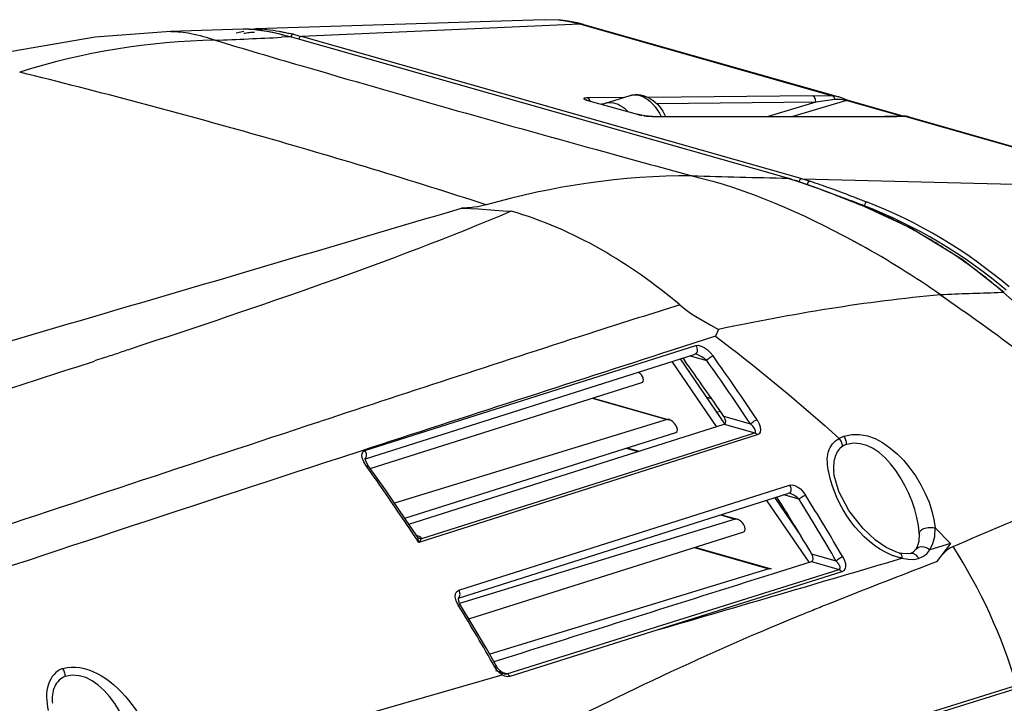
# Paper-space layout 'Sheet' of a CAD drawing. Header units: inches. Extents: x 0.2 to 10.8, y 0.2 to 8.3.
# Tile 328 of 545: x 5.962 to 6.323, y 7.058 to 7.309. Entities that reach past the tile are written whole.
import ezdxf

# ---------------------------------------------------------------- set-up
doc = ezdxf.new("R2010")
doc.units = ezdxf.units.IN
doc.header["$MEASUREMENT"] = 0
doc.layers.get('0').update_dxf_attribs({"lineweight": 5})
doc.layers.add('02___PRT_ALL_AXES', color=7, linetype='Continuous')

psp = doc.layouts.new('Sheet')

# ---------------------------------------------------------------- linework, layer by layer
at = {"color": 0, "linetype": 'ByBlock', "lineweight": -3}
for p, q in [((6.154624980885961, 7.308959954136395), (6.048793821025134, 7.305633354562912)), ((6.160723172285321, 7.308742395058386), (6.154641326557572, 7.308960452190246)), ((6.162521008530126, 7.308448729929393), (6.159906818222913, 7.308774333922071)), ((6.04420387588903, 7.305482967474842), (6.017499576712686, 7.304608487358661)), ((6.048827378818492, 7.305634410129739), (6.047507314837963, 7.305338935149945)), ((6.048820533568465, 7.305634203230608), (6.049327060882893, 7.305643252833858)), ((6.049327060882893, 7.305643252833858), (6.049449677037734, 7.305643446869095)), ((6.167703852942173, 7.307354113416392), (6.065568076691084, 7.302827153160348)), ((6.260585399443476, 7.280965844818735), (6.167703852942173, 7.307354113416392)), ((6.169480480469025, 7.307118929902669), (6.167703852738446, 7.307354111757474)), ((6.169523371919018, 7.307106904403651), (6.262707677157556, 7.280632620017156)), ((6.017499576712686, 7.304608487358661), (6.017577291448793, 7.304610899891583)), ((6.044424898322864, 7.304648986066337), (6.041688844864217, 7.304036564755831)), ((6.058236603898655, 7.303538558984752), (6.058079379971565, 7.303555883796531)), ((6.059243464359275, 7.303274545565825), (6.058079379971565, 7.303555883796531)), ((6.058236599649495, 7.303538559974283), (6.061767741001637, 7.302625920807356)), ((6.061587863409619, 7.302650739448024), (6.05828337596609, 7.302501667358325)), ((6.061587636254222, 7.302650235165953), (6.060411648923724, 7.30297270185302)), ((6.061767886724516, 7.302626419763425), (6.061587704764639, 7.302650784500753)), ((6.244357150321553, 7.250751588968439), (6.061587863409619, 7.302650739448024)), ((6.062609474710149, 7.303600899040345), (6.064577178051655, 7.303099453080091)), ((6.064577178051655, 7.303099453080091), (6.065567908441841, 7.302826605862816)), ((6.249251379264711, 7.250641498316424), (6.065568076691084, 7.302827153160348)), ((6.183667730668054, 7.28038477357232), (6.170540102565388, 7.280266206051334)), ((6.171176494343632, 7.279817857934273), (6.170540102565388, 7.280266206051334)), ((6.171477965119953, 7.279177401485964), (6.171176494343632, 7.279817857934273)), ((6.253170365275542, 7.281012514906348), (6.192762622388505, 7.280466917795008)), ((6.260585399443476, 7.280965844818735), (6.253170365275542, 7.281012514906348)), ((6.260954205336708, 7.280725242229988), (6.260585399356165, 7.280965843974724)), ((6.261285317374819, 7.280176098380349), (6.260954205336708, 7.280725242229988)), ((6.261441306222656, 7.279690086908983), (6.261285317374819, 7.280176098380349)), ((6.262023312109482, 7.279747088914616), (6.261441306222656, 7.279690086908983)), ((6.263504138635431, 7.279731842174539), (6.262023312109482, 7.279747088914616)), ((6.266190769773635, 7.279343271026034), (6.262707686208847, 7.280632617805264)), ((6.26491221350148, 7.279503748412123), (6.263504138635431, 7.279731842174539)), ((6.170470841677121, 7.279463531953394), (6.17010085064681, 7.279586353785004)), ((6.170470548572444, 7.279463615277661), (6.170169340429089, 7.27950446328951)), ((6.170169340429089, 7.27950446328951), (6.189250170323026, 7.274128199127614)), ((6.176340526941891, 7.277978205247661), (6.175718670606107, 7.277972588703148)), ((6.254267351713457, 7.278682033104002), (6.195885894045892, 7.278154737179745)), ((6.254267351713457, 7.278682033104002), (6.236801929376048, 7.273485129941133)), ((6.265559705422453, 7.279335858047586), (6.245907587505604, 7.27348829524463)), ((6.260401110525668, 7.279555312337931), (6.254267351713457, 7.278682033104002)), ((6.261441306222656, 7.279690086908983), (6.260401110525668, 7.279555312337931)), ((6.265396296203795, 7.279382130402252), (6.26491221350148, 7.279503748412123)), ((6.285761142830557, 7.273596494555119), (6.265396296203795, 7.279382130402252)), ((6.265559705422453, 7.279335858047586), (6.266189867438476, 7.27934352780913)), ((6.28637698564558, 7.273608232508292), (6.266189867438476, 7.27934352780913)), ((6.189250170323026, 7.274128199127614), (6.188948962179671, 7.274169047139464)), ((6.188948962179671, 7.274169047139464), (6.19052677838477, 7.273822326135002)), ((6.19127756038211, 7.273702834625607), (6.192097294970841, 7.273596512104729)), ((6.192097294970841, 7.273596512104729), (6.194337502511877, 7.273441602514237)), ((6.194337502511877, 7.273441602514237), (6.194584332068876, 7.273435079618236)), ((6.194338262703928, 7.27347036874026), (6.279737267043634, 7.273464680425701)), ((6.194338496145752, 7.273470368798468), (6.194584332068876, 7.273435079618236)), ((6.28627025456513, 7.273611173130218), (6.279492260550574, 7.273499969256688)), ((6.279492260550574, 7.273499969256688), (6.279737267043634, 7.273464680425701)), ((6.279737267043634, 7.273464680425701), (6.282114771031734, 7.273476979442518)), ((6.282114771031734, 7.273476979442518), (6.284046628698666, 7.273505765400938)), ((6.284046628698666, 7.273505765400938), (6.286271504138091, 7.273566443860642)), ((6.287194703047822, 7.273585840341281), (6.286269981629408, 7.273611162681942)), ((6.286270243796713, 7.273611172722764), (6.286591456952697, 7.273577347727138)), ((6.286271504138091, 7.273566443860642), (6.286591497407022, 7.273577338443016)), ((6.286591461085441, 7.273577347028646), (6.287585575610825, 7.273526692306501)), ((6.379473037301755, 7.247189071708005), (6.286591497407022, 7.273577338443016)), ((6.288089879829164, 7.273421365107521), (6.287194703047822, 7.273585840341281)), ((6.287585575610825, 7.273526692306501), (6.288089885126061, 7.273421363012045)), ((6.288093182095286, 7.273420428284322), (6.381277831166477, 7.246946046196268)), ((6.244357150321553, 7.250751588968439), (6.244176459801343, 7.250776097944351)), ((6.245350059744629, 7.250430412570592), (6.24417662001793, 7.250775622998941)), ((6.244358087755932, 7.250750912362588), (6.247898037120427, 7.249654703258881)), ((6.247688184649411, 7.249686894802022), (6.246521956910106, 7.25006742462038)), ((6.247688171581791, 7.249686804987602), (6.247872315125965, 7.249625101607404)), ((6.247898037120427, 7.249654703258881), (6.247688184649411, 7.249686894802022)), ((6.249251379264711, 7.250641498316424), (6.379473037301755, 7.247189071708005)), ((6.249251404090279, 7.250640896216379), (6.250239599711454, 7.250351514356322)), ((6.250239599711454, 7.250351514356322), (6.252210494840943, 7.249733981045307)), ((6.270407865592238, 7.241192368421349), (6.270255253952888, 7.241181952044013)), ((6.272124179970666, 7.240393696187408), (6.27210694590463, 7.240693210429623)), ((6.323219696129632, 7.208858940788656), (6.321082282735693, 7.208792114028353)), ((6.323475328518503, 7.208913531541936), (6.323218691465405, 7.208858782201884)), ((5.929824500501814, 7.182674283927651), (5.97996218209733, 7.197356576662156)), ((6.210328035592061, 7.200036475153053), (6.215770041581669, 7.196887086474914)), ((6.215770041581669, 7.196887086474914), (6.218630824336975, 7.195360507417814)), ((6.218630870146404, 7.195360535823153), (6.217549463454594, 7.192855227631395)), ((6.088888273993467, 7.150976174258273), (6.210243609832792, 7.189443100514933)), ((6.217550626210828, 7.192857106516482), (6.201650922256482, 7.187737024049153)), ((6.217549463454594, 7.192855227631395), (6.220173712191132, 7.190861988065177)), ((6.089088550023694, 7.147934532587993), (6.210082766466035, 7.186301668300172)), ((5.993418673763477, 7.18504790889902), (5.989612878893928, 7.183794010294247)), ((6.201487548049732, 7.183576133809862), (6.217797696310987, 7.159695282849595)), ((6.20448106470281, 7.184525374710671), (6.220774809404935, 7.16066854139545)), ((6.205508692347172, 7.184851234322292), (6.206070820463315, 7.184074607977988)), ((6.208209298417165, 7.185707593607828), (6.214321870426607, 7.183970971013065)), ((6.090847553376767, 7.144314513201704), (6.190468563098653, 7.175853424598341)), ((6.172239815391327, 7.170082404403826), (6.199747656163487, 7.162267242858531)), ((6.172571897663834, 7.170187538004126), (6.200543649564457, 7.162240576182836)), ((6.213961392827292, 7.170644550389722), (6.216009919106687, 7.170062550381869)), ((6.219307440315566, 7.165286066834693), (6.217916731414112, 7.164853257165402)), ((6.071887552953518, 7.161376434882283), (6.072488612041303, 7.16157460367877)), ((6.199747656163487, 7.162267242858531), (6.099698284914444, 7.131664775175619)), ((6.203689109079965, 7.155214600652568), (6.220698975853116, 7.160616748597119)), ((6.230414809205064, 7.160627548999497), (6.220598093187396, 7.163416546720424)), ((6.220698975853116, 7.160616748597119), (6.231906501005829, 7.157432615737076)), ((6.10349692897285, 7.126130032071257), (6.202929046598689, 7.157609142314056)), ((6.109709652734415, 7.118648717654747), (6.231906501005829, 7.157432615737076)), ((6.105008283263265, 7.123872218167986), (6.203689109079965, 7.155214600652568)), ((6.232845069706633, 7.1566699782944), (6.108624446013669, 7.117215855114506)), ((6.264699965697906, 7.156171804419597), (6.262888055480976, 7.155405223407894)), ((6.087742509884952, 7.150867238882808), (6.079862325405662, 7.148298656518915)), ((6.087789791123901, 7.149365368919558), (6.08813659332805, 7.150426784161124)), ((6.08813659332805, 7.150426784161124), (6.088890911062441, 7.150978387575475)), ((6.184700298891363, 7.15183812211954), (6.189112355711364, 7.150584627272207)), ((6.18503238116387, 7.151943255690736), (6.189443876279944, 7.150689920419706)), ((6.087907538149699, 7.148257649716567), (6.087789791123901, 7.149365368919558)), ((6.089026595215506, 7.148013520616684), (6.089036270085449, 7.148099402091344)), ((6.089660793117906, 7.144852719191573), (6.089343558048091, 7.145295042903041)), ((6.089658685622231, 7.144849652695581), (6.089343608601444, 7.145295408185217)), ((6.123201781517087, 7.096838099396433), (6.244448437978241, 7.1352401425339)), ((6.123297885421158, 7.099770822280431), (6.244704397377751, 7.138242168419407)), ((6.236269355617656, 7.132649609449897), (6.251780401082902, 7.109938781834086)), ((6.2392634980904, 7.133597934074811), (6.248955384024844, 7.119407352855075)), ((6.240648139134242, 7.132859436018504), (6.240026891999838, 7.13384496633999)), ((6.240691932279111, 7.132769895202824), (6.240771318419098, 7.131390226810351)), ((6.248167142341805, 7.133058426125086), (6.242575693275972, 7.13464699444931)), ((6.243502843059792, 7.128291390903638), (6.243567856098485, 7.127295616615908)), ((6.224668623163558, 7.125778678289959), (6.123617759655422, 7.09486988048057)), ((6.219348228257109, 7.127290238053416), (6.224668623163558, 7.125778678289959)), ((6.2196802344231, 7.127395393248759), (6.225464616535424, 7.125752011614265)), ((6.127001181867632, 7.089192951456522), (6.227850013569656, 7.121120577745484)), ((6.292238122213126, 7.120768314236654), (6.292257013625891, 7.12036785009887)), ((6.298053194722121, 7.122555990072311), (6.303700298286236, 7.116795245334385)), ((6.107440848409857, 7.118987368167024), (6.107027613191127, 7.119607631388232)), ((6.10744442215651, 7.118998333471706), (6.107296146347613, 7.119223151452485)), ((6.10878690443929, 7.11939249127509), (6.107842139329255, 7.119728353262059)), ((6.108039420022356, 7.11938615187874), (6.107865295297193, 7.119593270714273)), ((6.107983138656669, 7.11939639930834), (6.107866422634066, 7.119590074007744)), ((6.109110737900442, 7.11786467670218), (6.108624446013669, 7.117215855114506)), ((6.109311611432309, 7.118123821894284), (6.109110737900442, 7.11786467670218)), ((6.109729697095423, 7.118654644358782), (6.109311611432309, 7.118123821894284)), ((6.20962126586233, 7.115349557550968), (6.237129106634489, 7.107534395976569)), ((6.209953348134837, 7.115454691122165), (6.23792510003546, 7.107507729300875)), ((6.30370143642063, 7.116796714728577), (6.296192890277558, 7.114539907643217)), ((6.303700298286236, 7.116795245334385), (6.298598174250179, 7.110124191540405)), ((6.238480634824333, 7.105745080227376), (6.252699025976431, 7.11022844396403)), ((6.252699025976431, 7.11022844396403), (6.262843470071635, 7.107346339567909)), ((6.261821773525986, 7.110407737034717), (6.252845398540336, 7.1129579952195)), ((6.237129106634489, 7.107534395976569), (6.134671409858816, 7.076195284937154)), ((6.14097175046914, 7.069020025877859), (6.262843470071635, 7.107346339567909)), ((6.263864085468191, 7.106441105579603), (6.142016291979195, 7.068073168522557)), ((6.122095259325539, 7.098411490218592), (6.122467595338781, 7.099152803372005)), ((6.122467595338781, 7.099152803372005), (6.123297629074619, 7.09976875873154)), ((6.122031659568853, 7.097306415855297), (6.122095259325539, 7.098411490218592)), ((6.123034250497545, 7.096785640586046), (6.123181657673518, 7.096850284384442)), ((6.123161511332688, 7.096801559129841), (6.123183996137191, 7.096894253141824)), ((6.265015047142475, 7.097052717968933), (6.259205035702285, 7.09474407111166)), ((6.123353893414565, 7.093884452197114), (6.123123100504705, 7.094262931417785)), ((6.123354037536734, 7.09388333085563), (6.123124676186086, 7.094263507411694)), ((6.248482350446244, 7.090412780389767), (6.247592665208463, 7.090049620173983)), ((6.136223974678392, 7.073503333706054), (6.136667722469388, 7.07364323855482)), ((6.137299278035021, 7.071636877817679), (6.136482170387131, 7.071635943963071)), ((6.137309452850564, 7.07042691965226), (6.13648247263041, 7.071636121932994)), ((6.14097175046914, 7.069020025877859), (6.136886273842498, 7.070180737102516)), ((6.138236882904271, 7.069445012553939), (6.137309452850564, 7.07042691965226)), ((6.011190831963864, 7.031864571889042), (6.139214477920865, 7.068688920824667)), ((6.139205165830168, 7.068706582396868), (6.138236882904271, 7.069445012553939)), ((6.13934505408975, 7.069420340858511), (6.138438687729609, 7.070150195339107)), ((6.140266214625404, 7.068179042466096), (6.139230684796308, 7.068693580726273)), ((6.140099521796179, 7.069065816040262), (6.139345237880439, 7.069420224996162)), ((5.820822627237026, 6.907005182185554), (6.328060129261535, 7.064840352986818)), ((6.327660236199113, 7.063538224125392), (5.820889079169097, 6.905850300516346))]:
    psp.add_line(p, q, dxfattribs=at)
for points in [[(6.169475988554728, 7.307119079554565), (6.167400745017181, 7.307644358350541), (6.163392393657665, 7.308411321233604), (6.160716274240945, 7.308743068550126)], [(6.058237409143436, 7.3035384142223), (6.053723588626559, 7.304497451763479), (6.048352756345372, 7.305301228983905), (6.044231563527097, 7.305485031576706)], [(6.167703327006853, 7.307351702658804), (6.165121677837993, 7.307973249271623), (6.162521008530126, 7.308448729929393)], [(6.017575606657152, 7.304633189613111), (5.989864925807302, 7.302582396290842), (5.959270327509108, 7.29728644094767), (5.937312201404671, 7.291634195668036)], [(6.065567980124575, 7.302827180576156), (6.06516390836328, 7.302707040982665), (6.06481144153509, 7.302374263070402), (6.064581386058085, 7.301895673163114), (6.064573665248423, 7.301829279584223)], [(6.170540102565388, 7.280266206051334), (6.17014993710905, 7.280255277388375), (6.16983409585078, 7.280231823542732), (6.169573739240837, 7.28019545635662), (6.169367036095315, 7.280143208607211), (6.169229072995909, 7.280069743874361), (6.169195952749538, 7.279969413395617), (6.169312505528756, 7.279841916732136), (6.169619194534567, 7.279687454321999), (6.170169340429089, 7.27950446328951)], [(6.254267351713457, 7.278682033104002), (6.254208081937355, 7.279711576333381), (6.253806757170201, 7.280564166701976), (6.253170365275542, 7.281012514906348)], [(6.262707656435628, 7.280632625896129), (6.262024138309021, 7.280800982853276), (6.261323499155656, 7.280915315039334), (6.260585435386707, 7.280965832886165)], [(6.194338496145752, 7.273470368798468), (6.194062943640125, 7.273473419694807), (6.192952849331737, 7.273533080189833), (6.191620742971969, 7.273675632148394), (6.190300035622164, 7.273887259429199), (6.189250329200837, 7.274128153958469)], [(6.270408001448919, 7.24119231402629), (6.26260682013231, 7.244273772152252), (6.253814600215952, 7.247587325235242), (6.24789802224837, 7.249654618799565)], [(6.249251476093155, 7.250641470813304), (6.248849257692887, 7.250522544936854), (6.248497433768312, 7.250192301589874), (6.248265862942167, 7.249714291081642), (6.248253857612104, 7.249612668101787)], [(6.133388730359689, 7.241065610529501), (6.131817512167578, 7.240669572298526), (6.130310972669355, 7.240366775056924), (6.128892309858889, 7.240143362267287), (6.127576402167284, 7.239989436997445), (6.126376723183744, 7.239897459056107), (6.125299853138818, 7.239860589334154), (6.124360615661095, 7.239873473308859)], [(6.323475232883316, 7.20891344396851), (6.308001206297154, 7.220949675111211), (6.2891731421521, 7.23246010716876), (6.270407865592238, 7.241192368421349)], [(6.124360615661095, 7.239873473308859), (6.127621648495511, 7.239728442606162), (6.1305079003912, 7.239558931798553)], [(6.1305079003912, 7.239558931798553), (6.136524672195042, 7.239106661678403), (6.139551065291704, 7.238909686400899), (6.14258295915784, 7.238750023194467)], [(6.204470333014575, 7.204318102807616), (6.206356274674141, 7.202797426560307), (6.208305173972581, 7.201375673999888), (6.210328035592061, 7.200036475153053)], [(6.210245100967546, 7.189443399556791), (6.211202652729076, 7.189527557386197), (6.212279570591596, 7.189250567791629), (6.213355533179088, 7.18871652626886), (6.214416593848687, 7.187983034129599), (6.215550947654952, 7.186926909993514), (6.216599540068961, 7.185660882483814)], [(6.220698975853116, 7.160616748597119), (6.221157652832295, 7.160993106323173), (6.22128471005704, 7.161662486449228), (6.221091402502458, 7.162494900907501), (6.220597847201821, 7.163416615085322)], [(6.232734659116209, 7.162250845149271), (6.233559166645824, 7.16073050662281), (6.233926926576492, 7.159650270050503), (6.234043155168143, 7.158582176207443), (6.233884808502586, 7.157634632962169), (6.233515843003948, 7.157090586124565), (6.232843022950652, 7.156667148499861)], [(6.089343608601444, 7.145295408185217), (6.088411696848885, 7.146847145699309), (6.087907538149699, 7.148257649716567)], [(6.090199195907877, 7.145230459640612), (6.089514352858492, 7.146352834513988), (6.089099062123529, 7.147435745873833), (6.089026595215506, 7.148013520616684)], [(6.107866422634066, 7.119590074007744), (6.103642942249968, 7.12591728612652), (6.096386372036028, 7.136490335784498), (6.090199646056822, 7.145229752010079)], [(6.285033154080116, 7.113337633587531), (6.283721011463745, 7.113733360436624), (6.280155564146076, 7.115403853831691), (6.276257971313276, 7.118079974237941), (6.271581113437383, 7.122421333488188), (6.266449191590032, 7.128967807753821), (6.262742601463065, 7.135961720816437), (6.261065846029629, 7.141764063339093), (6.260883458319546, 7.143445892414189)], [(6.244703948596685, 7.138239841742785), (6.245605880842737, 7.138328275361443), (6.246650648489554, 7.138067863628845), (6.247660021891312, 7.137558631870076), (6.248634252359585, 7.136844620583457), (6.249548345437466, 7.135914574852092), (6.250537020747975, 7.134606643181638)], [(6.296191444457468, 7.114538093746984), (6.297291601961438, 7.116777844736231), (6.297928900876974, 7.119454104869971), (6.298053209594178, 7.122555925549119)], [(6.108582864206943, 7.117248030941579), (6.108559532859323, 7.117537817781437), (6.108501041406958, 7.117817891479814), (6.108432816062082, 7.118120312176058), (6.1083501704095, 7.118433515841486), (6.108251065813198, 7.118755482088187), (6.108130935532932, 7.119080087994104), (6.10798314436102, 7.119396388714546)], [(6.109709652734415, 7.118648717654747), (6.109417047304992, 7.119022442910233), (6.10878690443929, 7.11939249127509)], [(6.292257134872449, 7.120363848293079), (6.292086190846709, 7.11754096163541), (6.291407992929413, 7.115370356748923), (6.291059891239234, 7.114769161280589)], [(6.291059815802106, 7.114768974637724), (6.290026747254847, 7.113703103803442), (6.289006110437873, 7.113218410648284)], [(6.292021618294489, 7.111338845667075), (6.293576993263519, 7.112009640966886), (6.295031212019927, 7.11310109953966), (6.296191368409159, 7.114538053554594)], [(6.30470590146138, 7.115744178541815), (6.303431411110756, 7.115172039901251), (6.302210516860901, 7.114274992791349), (6.30102265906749, 7.113096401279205), (6.299829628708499, 7.111700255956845), (6.298597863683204, 7.110123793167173)], [(6.252699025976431, 7.11022844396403), (6.25316627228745, 7.110578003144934), (6.253360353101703, 7.11121764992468), (6.253253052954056, 7.112039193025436), (6.252845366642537, 7.112957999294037)], [(6.262843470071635, 7.107346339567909), (6.263145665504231, 7.107557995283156), (6.263248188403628, 7.107960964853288), (6.263192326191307, 7.108332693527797), (6.262999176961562, 7.108826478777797), (6.262755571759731, 7.109261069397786), (6.26241640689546, 7.109732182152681), (6.261821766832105, 7.110407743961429)], [(6.264227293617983, 7.111892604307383), (6.264861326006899, 7.110552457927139), (6.265145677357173, 7.1095064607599), (6.265195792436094, 7.108243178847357), (6.265092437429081, 7.107762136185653), (6.264669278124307, 7.106974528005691), (6.263864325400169, 7.10644136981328)], [(6.289010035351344, 7.113219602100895), (6.288394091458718, 7.113079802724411), (6.286110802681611, 7.113118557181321), (6.28504182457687, 7.113335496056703)], [(6.285895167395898, 7.111460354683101), (6.288188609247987, 7.111033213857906), (6.290227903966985, 7.111003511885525), (6.292021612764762, 7.111338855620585)], [(6.123124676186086, 7.094263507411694), (6.122372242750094, 7.095805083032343), (6.122031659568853, 7.097306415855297)], [(6.123951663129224, 7.094243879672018), (6.123607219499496, 7.094878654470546), (6.123178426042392, 7.096180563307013), (6.123161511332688, 7.096801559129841)], [(6.137300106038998, 7.071637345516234), (6.133479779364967, 7.078261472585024), (6.128254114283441, 7.087117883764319), (6.123952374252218, 7.094242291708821)], [(6.138438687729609, 7.070150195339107), (6.137685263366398, 7.071036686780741), (6.137300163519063, 7.071637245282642)], [(6.142016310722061, 7.068072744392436), (6.141153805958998, 7.067983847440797), (6.140266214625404, 7.068179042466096)]]:
    psp.add_lwpolyline(points, dxfattribs=at)
for centre, radius, start, end in [((5.771670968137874, 13.43827884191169), 6.142467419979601, 272.4469820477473, 272.6744319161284), ((7.907107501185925, 13.58635449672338), 6.558146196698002, 253.4041757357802, 253.6904806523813), ((6.033869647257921, 7.18423715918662), 0.1227749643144, 76.46228076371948, 76.7715399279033), ((8.064365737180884, 14.12347677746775), 7.117816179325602, 253.6897404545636, 254.1417922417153), ((5.342212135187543, 4.776127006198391), 2.588907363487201, 74.14008992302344, 76.14421869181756), ((8.225312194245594, 14.69087763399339), 7.707602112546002, 254.143469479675, 254.5638263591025), ((5.413654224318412, 5.022284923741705), 2.332596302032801, 72.0278238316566, 74.17572921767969), ((8.3206382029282, 15.03393347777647), 8.063655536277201, 254.5597195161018, 254.8172416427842), ((6.6633546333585, 23.59557473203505), 16.3501581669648, 268.4068194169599, 268.5307467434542), ((6.200020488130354, 7.0664818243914), 0.188288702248, 67.48230003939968, 68.09833058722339), ((6.206190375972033, 7.070855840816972), 0.1838389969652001, 49.6469611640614, 68.70877675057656), ((-4.86222730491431, 44.28671083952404), 38.64160028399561, 286.2950234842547, 286.5182185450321), ((6.104042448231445, 6.927046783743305), 0.3426178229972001, 55.09213664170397, 60.88533969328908), ((5.635702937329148, 6.435503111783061), 1.0347679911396, 43.50933441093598, 48.36287058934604), ((6.870487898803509, 5.035564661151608), 2.268716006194, 107.0715684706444, 107.8824379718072), ((10.81742451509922, -7.196295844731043), 15.12160362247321, 107.8834954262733, 108.2874984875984), ((16.32973873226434, -24.2918337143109), 33.06874551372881, 107.8348214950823, 108.0422556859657), ((4.497109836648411, 11.73399263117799), 4.788753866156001, 287.7084498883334, 288.1602783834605), ((5.42500398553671, 6.619371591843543), 0.9638230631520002, 34.36518920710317, 35.86652917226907), ((5.419801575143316, 6.619010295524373), 0.9749066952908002, 33.74915994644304, 35.4155447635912), ((5.422141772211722, 6.620660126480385), 0.9748783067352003, 33.74860149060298, 35.41957846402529), ((25.37001352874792, -51.37520528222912), 61.63561658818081, 108.246165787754, 108.3812861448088), ((13.94336974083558, -16.97255539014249), 25.37026571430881, 108.0561998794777, 108.4712799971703), ((5.431634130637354, 6.673152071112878), 0.8096299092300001, 33.91068014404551, 35.63451469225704), ((5.40587915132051, 6.607555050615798), 0.9862981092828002, 30.82543462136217, 32.18143330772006), ((5.382307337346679, 6.595647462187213), 1.0190797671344, 30.33948944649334, 31.82652481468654), ((5.382277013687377, 6.595706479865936), 1.02190330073, 30.33947243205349, 31.82652817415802), ((5.451465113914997, 6.686516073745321), 0.7857160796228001, 33.24081494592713, 33.39656664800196), ((2.772648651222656, 18.92324294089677), 12.3231955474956, 286.1318995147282, 286.5643626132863), ((7.342925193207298, 4.375928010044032), 2.9268491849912, 110.9043798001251, 111.6098436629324), ((5.350907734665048, 6.623027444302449), 0.9046432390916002, 29.72884174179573, 31.36506974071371)]:
    psp.add_arc(centre, radius, start, end, dxfattribs=at)
for centre, major_axis, ratio, start_param, end_param in [((6.188873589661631, 7.178181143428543), (-0.0018817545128, 0.002169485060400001), 0.5142084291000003, -3.3602418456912, -1.273917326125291), ((6.201334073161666, 7.159936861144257), (-0.001881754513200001, 0.002169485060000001), 0.5142084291, 2.922943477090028, 6.058838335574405), ((6.226255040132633, 7.123448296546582), (-0.001881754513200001, 0.002169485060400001), 0.5142084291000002, 2.922943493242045, 6.058838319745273), ((6.238715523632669, 7.105204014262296), (-0.0018817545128, 0.002169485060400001), 0.5142084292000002, -0.6659727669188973, -0.2243469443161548)]:
    psp.add_ellipse(centre, major_axis=major_axis, ratio=ratio, start_param=start_param, end_param=end_param, dxfattribs=at)
for points, knots in [([(6.058079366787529, 7.303555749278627), (6.055415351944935, 7.30417873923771), (6.050838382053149, 7.305088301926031), (6.046168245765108, 7.305541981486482), (6.04423886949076, 7.305483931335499)], [0, 0, 0, 0, 0.5863283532, 1, 1, 1, 1]), ([(6.049449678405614, 7.305643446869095), (6.049310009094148, 7.305639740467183), (6.049018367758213, 7.305564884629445), (6.048769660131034, 7.305394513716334), (6.048664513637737, 7.305282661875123)], [0, 0, 0, 0, 0.4764764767, 1, 1, 1, 1]), ([(6.049449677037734, 7.305643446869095), (6.050599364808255, 7.305641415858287), (6.053265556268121, 7.305425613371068), (6.055901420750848, 7.305003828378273), (6.057394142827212, 7.304724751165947)], [0, 0, 0, 0, 0.4308736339, 1, 1, 1, 1]), ([(6.017576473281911, 7.304633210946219), (6.020059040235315, 7.304694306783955), (6.025665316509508, 7.304030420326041), (6.031040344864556, 7.302432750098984), (6.033972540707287, 7.301398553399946)], [0, 0, 0, 0, 0.4440402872, 1, 1, 1, 1]), ([(6.048352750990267, 7.304263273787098), (6.047694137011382, 7.304264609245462), (6.046379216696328, 7.304198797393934), (6.045078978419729, 7.303991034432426), (6.044438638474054, 7.303852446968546)], [0, 0, 0, 0, 0.5013129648, 1, 1, 1, 1]), ([(6.057394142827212, 7.304724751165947), (6.05755680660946, 7.304694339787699), (6.057885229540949, 7.304631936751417), (6.058213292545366, 7.304567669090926), (6.058378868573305, 7.304534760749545)], [0, 0, 0, 0, 0.4950157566, 1, 1, 1, 1]), ([(6.058378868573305, 7.304534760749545), (6.058960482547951, 7.304419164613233), (6.060158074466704, 7.304169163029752), (6.061351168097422, 7.303898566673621), (6.061964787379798, 7.303754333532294)], [0, 0, 0, 0, 0.484733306, 1, 1, 1, 1]), ([(6.062609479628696, 7.303600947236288), (6.062396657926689, 7.30359920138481), (6.061926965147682, 7.303349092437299), (6.06170326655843, 7.302898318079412), (6.061637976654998, 7.302640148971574)], [0, 0, 0, 0, 0.4442024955, 1, 1, 1, 1]), ([(6.186164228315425, 7.281161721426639), (6.188586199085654, 7.281915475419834), (6.194610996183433, 7.280612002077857), (6.197953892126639, 7.276033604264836), (6.19920853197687, 7.273490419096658)], [0, 0, 0, 0, 0.472146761, 1, 1, 1, 1]), ([(6.186164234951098, 7.281161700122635), (6.186293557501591, 7.281201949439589), (6.186555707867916, 7.281273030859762), (6.186822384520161, 7.281324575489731), (6.186956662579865, 7.281345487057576)], [0, 0, 0, 0, 0.4991608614, 1, 1, 1, 1]), ([(6.186956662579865, 7.281345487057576), (6.187888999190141, 7.281490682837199), (6.192617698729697, 7.280961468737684), (6.195938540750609, 7.276729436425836), (6.197563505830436, 7.273477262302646)], [0, 0, 0, 0, 0.2060605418, 1, 1, 1, 1]), ([(6.252210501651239, 7.249734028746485), (6.251954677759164, 7.249731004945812), (6.251405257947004, 7.24938482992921), (6.251195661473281, 7.248821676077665), (6.251154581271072, 7.248508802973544)], [0, 0, 0, 0, 0.4477452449, 1, 1, 1, 1]), ([(6.25221070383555, 7.249734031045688), (6.254611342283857, 7.248948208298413), (6.259692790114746, 7.24717312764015), (6.264734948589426, 7.245291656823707), (6.267404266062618, 7.244277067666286)], [0, 0, 0, 0, 0.4693723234, 1, 1, 1, 1]), ([(6.270418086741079, 7.241337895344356), (6.269228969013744, 7.241790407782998), (6.2668828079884, 7.242677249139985), (6.264532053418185, 7.24355185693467), (6.263372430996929, 7.243979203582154)], [0, 0, 0, 0, 0.5072659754, 1, 1, 1, 1]), ([(6.267404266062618, 7.244277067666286), (6.268004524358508, 7.244048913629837), (6.269213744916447, 7.243587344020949), (6.270421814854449, 7.243122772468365), (6.27103026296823, 7.242888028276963)], [0, 0, 0, 0, 0.4961350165, 1, 1, 1, 1]), ([(6.27210694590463, 7.240693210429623), (6.27182493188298, 7.240801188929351), (6.271262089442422, 7.24101637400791), (6.270699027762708, 7.241230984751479), (6.270418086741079, 7.241337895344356)], [0, 0, 0, 0, 0.5011478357, 1, 1, 1, 1]), ([(6.27103026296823, 7.242888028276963), (6.271348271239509, 7.242765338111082), (6.271986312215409, 7.242518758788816), (6.272624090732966, 7.242271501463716), (6.272944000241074, 7.242147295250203)], [0, 0, 0, 0, 0.4983039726, 1, 1, 1, 1]), ([(6.27294387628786, 7.242147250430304), (6.272720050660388, 7.242059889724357), (6.272377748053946, 7.241533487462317), (6.27217099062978, 7.241016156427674), (6.272106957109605, 7.240693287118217)], [0, 0, 0, 0, 0.4219501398, 1, 1, 1, 1]), ([(6.286998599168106, 7.23348139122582), (6.284561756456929, 7.234748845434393), (6.279653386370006, 7.23716800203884), (6.274645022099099, 7.239372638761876), (6.272129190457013, 7.240415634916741)], [0, 0, 0, 0, 0.5021286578, 1, 1, 1, 1]), ([(6.291210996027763, 7.23122258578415), (6.290512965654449, 7.231608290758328), (6.289113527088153, 7.23237007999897), (6.287704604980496, 7.233114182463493), (6.286998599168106, 7.23348139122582)], [0, 0, 0, 0, 0.5005373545, 1, 1, 1, 1]), ([(6.305269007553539, 7.222633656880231), (6.302983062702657, 7.224171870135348), (6.29835755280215, 7.227137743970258), (6.29360695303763, 7.229898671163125), (6.291210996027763, 7.23122258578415)], [0, 0, 0, 0, 0.5016288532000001, 1, 1, 1, 1]), ([(6.267890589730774, 7.227942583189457), (6.26836737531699, 7.227683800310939), (6.269320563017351, 7.227163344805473), (6.270271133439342, 7.226638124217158), (6.270746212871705, 7.226374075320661)], [0, 0, 0, 0, 0.4995212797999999, 1, 1, 1, 1]), ([(6.311449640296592, 7.218288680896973), (6.310433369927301, 7.219034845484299), (6.308387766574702, 7.220504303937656), (6.30631247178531, 7.221931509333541), (6.305269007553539, 7.222633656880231)], [0, 0, 0, 0, 0.5006100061, 1, 1, 1, 1]), ([(6.31935831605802, 7.212135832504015), (6.318067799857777, 7.213199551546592), (6.315459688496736, 7.2152874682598), (6.312794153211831, 7.217301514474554), (6.311449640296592, 7.218288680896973)], [0, 0, 0, 0, 0.5006594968, 1, 1, 1, 1]), ([(6.321171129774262, 7.21062094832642), (6.320870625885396, 7.210875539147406), (6.320268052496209, 7.211382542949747), (6.319662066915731, 7.211885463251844), (6.31935831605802, 7.212135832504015)], [0, 0, 0, 0, 0.5001368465, 1, 1, 1, 1]), ([(6.300110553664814, 7.208022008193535), (6.320308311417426, 7.193961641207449), (6.347766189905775, 7.173872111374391), (6.373426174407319, 7.151592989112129), (6.380305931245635, 7.145254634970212)], [0, 0, 0, 0, 0.7245796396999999, 1, 1, 1, 1]), ([(6.321082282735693, 7.208792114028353), (6.317578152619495, 7.208683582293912), (6.31059192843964, 7.208474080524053), (6.30360799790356, 7.208184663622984), (6.300129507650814, 7.207995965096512)], [0, 0, 0, 0, 0.5015885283, 1, 1, 1, 1]), ([(6.323219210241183, 7.208858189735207), (6.322880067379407, 7.209154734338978), (6.322199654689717, 7.209744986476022), (6.321514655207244, 7.210329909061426), (6.321171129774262, 7.21062094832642)], [0, 0, 0, 0, 0.5001497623, 1, 1, 1, 1]), ([(6.210243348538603, 7.18944267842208), (6.210653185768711, 7.188882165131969), (6.211078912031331, 7.187744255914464), (6.210511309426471, 7.186437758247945), (6.210084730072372, 7.186301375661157)], [0, 0, 0, 0, 0.6079103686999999, 1, 1, 1, 1]), ([(6.003412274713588, 7.188316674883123), (6.001755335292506, 7.187766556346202), (5.998438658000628, 7.186667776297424), (5.995120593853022, 7.185573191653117), (5.993460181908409, 7.185026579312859)], [0, 0, 0, 0, 0.4996856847, 1, 1, 1, 1]), ([(6.214322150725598, 7.183970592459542), (6.213763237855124, 7.184453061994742), (6.212573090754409, 7.185325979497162), (6.211248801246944, 7.18602719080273), (6.210540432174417, 7.186230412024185)], [0, 0, 0, 0, 0.5004766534, 1, 1, 1, 1]), ([(6.214322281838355, 7.183970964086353), (6.214608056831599, 7.184426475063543), (6.215354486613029, 7.185071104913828), (6.216199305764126, 7.18553767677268), (6.216599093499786, 7.185660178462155)], [0, 0, 0, 0, 0.5625602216, 1, 1, 1, 1]), ([(6.231906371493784, 7.157432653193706), (6.232346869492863, 7.157575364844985), (6.231889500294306, 7.159510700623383), (6.230998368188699, 7.16009467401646), (6.230414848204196, 7.160627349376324)], [0, 0, 0, 0, 0.3695069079, 1, 1, 1, 1]), ([(6.230414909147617, 7.160627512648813), (6.230682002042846, 7.161009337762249), (6.231426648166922, 7.161637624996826), (6.232269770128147, 7.162110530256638), (6.232736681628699, 7.162253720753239)], [0, 0, 0, 0, 0.4882622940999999, 1, 1, 1, 1]), ([(6.231906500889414, 7.157432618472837), (6.232103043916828, 7.157376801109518), (6.23246609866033, 7.157156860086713), (6.232731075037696, 7.156840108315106), (6.232845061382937, 7.156669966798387)], [0, 0, 0, 0, 0.4994135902, 1, 1, 1, 1]), ([(6.259056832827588, 7.142961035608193), (6.258549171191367, 7.14544025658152), (6.257938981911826, 7.150240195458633), (6.261023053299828, 7.1544950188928), (6.262886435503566, 7.155403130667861)], [0, 0, 0, 0, 0.5497199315, 1, 1, 1, 1]), ([(6.264215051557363, 7.152545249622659), (6.264139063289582, 7.153073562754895), (6.263813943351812, 7.154102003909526), (6.26323205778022, 7.155005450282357), (6.262888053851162, 7.155405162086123)], [0, 0, 0, 0, 0.5030111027, 1, 1, 1, 1]), ([(6.265637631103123, 7.153169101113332), (6.265614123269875, 7.153698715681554), (6.265406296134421, 7.154746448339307), (6.264981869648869, 7.155727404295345), (6.264699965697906, 7.156171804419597)], [0, 0, 0, 0, 0.5018292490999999, 1, 1, 1, 1]), ([(6.089469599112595, 7.14926168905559), (6.089463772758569, 7.149545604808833), (6.089356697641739, 7.150155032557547), (6.089083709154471, 7.150715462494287), (6.088889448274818, 7.150978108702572)], [0, 0, 0, 0, 0.4650333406, 1, 1, 1, 1]), ([(6.264214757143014, 7.152545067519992), (6.26289299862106, 7.151727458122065), (6.260910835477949, 7.1486393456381), (6.260781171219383, 7.145234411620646), (6.260883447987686, 7.143446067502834)], [0, 0, 0, 0, 0.46456866, 1, 1, 1, 1]), ([(6.26563763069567, 7.153169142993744), (6.265385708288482, 7.153097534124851), (6.264895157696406, 7.152922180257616), (6.264433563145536, 7.152680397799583), (6.264214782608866, 7.152545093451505)], [0, 0, 0, 0, 0.5044906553, 1, 1, 1, 1]), ([(6.088740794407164, 7.147826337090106), (6.088801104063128, 7.147845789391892), (6.088916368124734, 7.147899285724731), (6.089016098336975, 7.14797746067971), (6.089061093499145, 7.148020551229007)], [0, 0, 0, 0, 0.5042515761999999, 1, 1, 1, 1]), ([(6.089061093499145, 7.148020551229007), (6.089220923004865, 7.148173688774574), (6.089431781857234, 7.148592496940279), (6.0894740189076, 7.149038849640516), (6.089469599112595, 7.14926168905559)], [0, 0, 0, 0, 0.4982762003, 1, 1, 1, 1]), ([(6.089343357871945, 7.145295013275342), (6.089511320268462, 7.145346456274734), (6.089796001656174, 7.145420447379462), (6.090127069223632, 7.14532955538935), (6.090198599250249, 7.145231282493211)], [0, 0, 0, 0, 0.5910375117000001, 1, 1, 1, 1]), ([(6.24470393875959, 7.138241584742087), (6.245002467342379, 7.137772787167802), (6.245384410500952, 7.136764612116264), (6.244952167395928, 7.135397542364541), (6.244448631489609, 7.135240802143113)], [0, 0, 0, 0, 0.5131156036, 1, 1, 1, 1]), ([(6.248167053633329, 7.133058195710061), (6.247692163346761, 7.133520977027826), (6.246663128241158, 7.134350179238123), (6.245487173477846, 7.135004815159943), (6.244855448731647, 7.13518442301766)], [0, 0, 0, 0, 0.5023972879, 1, 1, 1, 1]), ([(6.248167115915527, 7.133058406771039), (6.24849432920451, 7.133469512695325), (6.249278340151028, 7.134046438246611), (6.250130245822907, 7.134481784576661), (6.250537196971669, 7.13460686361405)], [0, 0, 0, 0, 0.5524042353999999, 1, 1, 1, 1]), ([(6.107033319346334, 7.11962124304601), (6.106456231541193, 7.120494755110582), (6.105299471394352, 7.12223812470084), (6.104135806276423, 7.123976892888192), (6.103552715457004, 7.12484445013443)], [0, 0, 0, 0, 0.5003887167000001, 1, 1, 1, 1]), ([(6.292257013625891, 7.12036785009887), (6.292241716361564, 7.120726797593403), (6.292572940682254, 7.121458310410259), (6.2931735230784, 7.12188001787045), (6.293489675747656, 7.122061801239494)], [0, 0, 0, 0, 0.4962600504, 1, 1, 1, 1]), ([(6.293489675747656, 7.122061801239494), (6.294106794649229, 7.122408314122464), (6.295641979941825, 7.122837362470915), (6.297233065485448, 7.122767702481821), (6.298053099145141, 7.12255591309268)], [0, 0, 0, 0, 0.4552342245, 1, 1, 1, 1]), ([(6.10798314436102, 7.119396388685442), (6.108109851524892, 7.119227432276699), (6.108431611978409, 7.118926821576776), (6.10883448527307, 7.11874901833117), (6.109047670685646, 7.118695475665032)], [0, 0, 0, 0, 0.4900034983, 1, 1, 1, 1]), ([(6.109047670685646, 7.118695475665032), (6.109157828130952, 7.118667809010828), (6.109380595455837, 7.118631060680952), (6.109606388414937, 7.118630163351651), (6.109717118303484, 7.118639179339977)], [0, 0, 0, 0, 0.5055242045, 1, 1, 1, 1]), ([(6.291059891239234, 7.114769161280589), (6.291477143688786, 7.115386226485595), (6.293539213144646, 7.116078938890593), (6.295320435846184, 7.115211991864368), (6.296191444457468, 7.114538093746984)], [0, 0, 0, 0, 0.403482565, 1, 1, 1, 1]), ([(6.264226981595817, 7.111892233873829), (6.263759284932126, 7.111747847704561), (6.262908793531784, 7.111311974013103), (6.262125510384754, 7.110751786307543), (6.261821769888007, 7.110407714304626)], [0, 0, 0, 0, 0.5160882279, 1, 1, 1, 1]), ([(6.284535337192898, 7.111773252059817), (6.28412230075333, 7.111884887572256), (6.283298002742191, 7.11213826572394), (6.282491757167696, 7.112443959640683), (6.282090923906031, 7.112609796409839)], [0, 0, 0, 0, 0.4965602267, 1, 1, 1, 1]), ([(6.285895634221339, 7.111460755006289), (6.285667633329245, 7.111503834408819), (6.28521207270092, 7.111599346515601), (6.284760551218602, 7.111712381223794), (6.284535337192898, 7.111773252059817)], [0, 0, 0, 0, 0.4986459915, 1, 1, 1, 1]), ([(6.28504182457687, 7.113335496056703), (6.285381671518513, 7.113252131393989), (6.285815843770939, 7.112503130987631), (6.285875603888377, 7.111822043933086), (6.285895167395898, 7.111460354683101)], [0, 0, 0, 0, 0.4913670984, 1, 1, 1, 1]), ([(6.289010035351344, 7.113219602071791), (6.289378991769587, 7.113331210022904), (6.290219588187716, 7.113240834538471), (6.290858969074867, 7.112770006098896), (6.291141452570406, 7.112499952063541)], [0, 0, 0, 0, 0.4965640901, 1, 1, 1, 1]), ([(6.291141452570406, 7.112499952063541), (6.291312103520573, 7.112336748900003), (6.291634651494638, 7.11196868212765), (6.291899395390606, 7.11155794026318), (6.292021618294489, 7.111338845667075)], [0, 0, 0, 0, 0.4848555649, 1, 1, 1, 1]), ([(6.26284346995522, 7.107346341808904), (6.263064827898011, 7.107284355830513), (6.26346783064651, 7.107015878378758), (6.263746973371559, 7.106642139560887), (6.263864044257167, 7.106441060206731)], [0, 0, 0, 0, 0.4969691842, 1, 1, 1, 1]), ([(6.12376274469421, 7.098095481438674), (6.123770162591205, 7.098364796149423), (6.123695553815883, 7.098953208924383), (6.123464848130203, 7.099502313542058), (6.123297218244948, 7.099769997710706)], [0, 0, 0, 0, 0.4603399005, 1, 1, 1, 1]), ([(6.123181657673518, 7.096850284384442), (6.123386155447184, 7.096965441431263), (6.123685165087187, 7.097385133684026), (6.123756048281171, 7.097857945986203), (6.12376274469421, 7.098095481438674)], [0, 0, 0, 0, 0.4968903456, 1, 1, 1, 1]), ([(6.123124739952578, 7.094263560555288), (6.123263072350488, 7.094305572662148), (6.123517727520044, 7.094374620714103), (6.123872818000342, 7.094359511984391), (6.123951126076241, 7.094244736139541)], [0, 0, 0, 0, 0.509922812, 1, 1, 1, 1]), ([(6.259205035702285, 7.09474407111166), (6.257415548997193, 7.094027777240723), (6.253838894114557, 7.092590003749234), (6.250266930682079, 7.091140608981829), (6.248482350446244, 7.090412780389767)], [0, 0, 0, 0, 0.5000295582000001, 1, 1, 1, 1]), ([(5.97800164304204, 7.071021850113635), (5.975522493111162, 7.070256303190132), (5.971353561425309, 7.06478701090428), (5.972044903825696, 7.058777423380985), (5.972661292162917, 7.055625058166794)], [0, 0, 0, 0, 0.4468370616, 1, 1, 1, 1]), ([(5.978936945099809, 7.068044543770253), (5.978910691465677, 7.068581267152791), (5.978713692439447, 7.069624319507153), (5.978274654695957, 7.070589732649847), (5.97800164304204, 7.071021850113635)], [0, 0, 0, 0, 0.512507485, 1, 1, 1, 1]), ([(5.978936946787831, 7.068044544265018), (5.977228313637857, 7.067543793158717), (5.974175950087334, 7.064313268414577), (5.974070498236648, 7.060295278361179), (5.974188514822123, 7.058222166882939)], [0, 0, 0, 0, 0.4616319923, 1, 1, 1, 1]), ([(6.139204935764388, 7.068706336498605), (6.139263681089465, 7.068841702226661), (6.139339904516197, 7.069052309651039), (6.139401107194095, 7.069291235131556), (6.139377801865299, 7.069370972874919)], [0, 0, 0, 0, 0.6398073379, 1, 1, 1, 1]), ([(6.139377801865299, 7.069370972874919), (6.139374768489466, 7.069381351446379), (6.139366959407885, 7.06940012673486), (6.13935245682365, 7.069414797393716), (6.139344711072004, 7.06941966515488)], [0, 0, 0, 0, 0.5416937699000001, 1, 1, 1, 1]), ([(6.140102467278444, 7.069069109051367), (6.140209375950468, 7.069038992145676), (6.140414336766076, 7.068992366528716), (6.140624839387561, 7.068976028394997), (6.140723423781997, 7.068979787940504)], [0, 0, 0, 0, 0.5295950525, 1, 1, 1, 1]), ([(6.140723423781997, 7.068979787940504), (6.140766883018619, 7.068981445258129), (6.140850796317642, 7.068989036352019), (6.140933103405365, 7.069007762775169), (6.140971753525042, 7.069020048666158)], [0, 0, 0, 0, 0.5174605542, 1, 1, 1, 1]), ([(6.142015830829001, 7.068072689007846), (6.141887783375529, 7.068301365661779), (6.141591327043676, 7.068683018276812), (6.14117945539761, 7.068961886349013), (6.140971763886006, 7.069020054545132)], [0, 0, 0, 0, 0.5485619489, 1, 1, 1, 1])]:
    psp.add_open_spline(points, degree=3, knots=knots, dxfattribs=at)
for points in [[(6.033979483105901, 7.301398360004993), (6.009739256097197, 7.301113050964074), (5.985326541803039, 7.296971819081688), (5.962200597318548, 7.289701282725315)], [(6.208776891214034, 7.251736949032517), (6.183397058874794, 7.251793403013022), (6.15781732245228, 7.247949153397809), (6.133388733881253, 7.241065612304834)], [(6.208777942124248, 7.25173666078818), (6.229441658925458, 7.246820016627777), (6.249222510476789, 7.238074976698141), (6.267890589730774, 7.227942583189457)], [(6.247872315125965, 7.249625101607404), (6.255431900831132, 7.247087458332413), (6.262855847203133, 7.244154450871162), (6.270255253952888, 7.241181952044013)], [(6.324152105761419, 7.209731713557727), (6.308778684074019, 7.222813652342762), (6.290932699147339, 7.233408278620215), (6.27210694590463, 7.240693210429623)], [(6.142582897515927, 7.238749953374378), (6.09715453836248, 7.21949045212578), (6.050241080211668, 7.203864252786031), (6.003412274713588, 7.188316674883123)], [(6.204470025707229, 7.204318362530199), (6.186440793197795, 7.219557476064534), (6.165256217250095, 7.232176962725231), (6.142582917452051, 7.238750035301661)], [(6.300111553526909, 7.208024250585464), (6.272728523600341, 7.205647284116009), (6.245540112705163, 7.200965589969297), (6.218632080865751, 7.19535861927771)], [(6.220173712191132, 7.190861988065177), (6.234885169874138, 7.179637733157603), (6.249094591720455, 7.167740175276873), (6.262888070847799, 7.155405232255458)], [(6.264700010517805, 7.156171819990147), (6.279593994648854, 7.161399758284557), (6.296990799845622, 7.138305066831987), (6.298053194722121, 7.122555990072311)], [(6.292238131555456, 7.120768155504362), (6.291426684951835, 7.134718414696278), (6.279079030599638, 7.156989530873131), (6.265637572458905, 7.153169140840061)], [(6.282090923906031, 7.112609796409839), (6.270355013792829, 7.117465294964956), (6.261604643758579, 7.130518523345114), (6.259056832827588, 7.142961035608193)], [(6.304705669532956, 7.115744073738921), (6.329362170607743, 7.126420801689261), (6.354270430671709, 7.136654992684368), (6.379783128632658, 7.14508338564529)], [(6.328058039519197, 7.064840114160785), (6.32263816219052, 7.082704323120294), (6.314793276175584, 7.100035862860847), (6.304706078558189, 7.115744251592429)], [(6.136667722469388, 7.07364323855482), (6.170605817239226, 7.084343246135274), (6.204543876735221, 7.095043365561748), (6.238481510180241, 7.10574483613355)], [(6.247592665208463, 7.090049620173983), (6.21180417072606, 7.075428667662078), (6.176831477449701, 7.058720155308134), (6.142698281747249, 7.040567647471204)], [(5.978000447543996, 7.071020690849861), (5.994515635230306, 7.075466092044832), (6.01485486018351, 7.04858760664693), (6.011180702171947, 7.031883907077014)], [(6.005602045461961, 7.034521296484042), (6.004781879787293, 7.048775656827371), (5.992639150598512, 7.072056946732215), (5.978937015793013, 7.068043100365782)]]:
    psp.add_open_spline(points, degree=3, dxfattribs=at)
at = {"layer": '02___PRT_ALL_AXES', "color": 0, "linetype": 'ByBlock', "lineweight": -3}
psp.add_line((6.177153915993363, 7.278357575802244), (6.186164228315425, 7.281161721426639), dxfattribs=at)
psp.add_arc((6.178817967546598, 7.273028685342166), 0.005582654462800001, 107.3420079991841, 119.164061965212, dxfattribs=at)
psp.add_open_spline([(6.17715391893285, 7.278357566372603), (6.177793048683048, 7.278556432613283), (6.180879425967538, 7.278911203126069), (6.183763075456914, 7.276972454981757), (6.185390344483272, 7.275263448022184)], degree=3, knots=[0, 0, 0, 0, 0.2209697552, 1, 1, 1, 1], dxfattribs=at)

doc.saveas('drawing.dxf')
